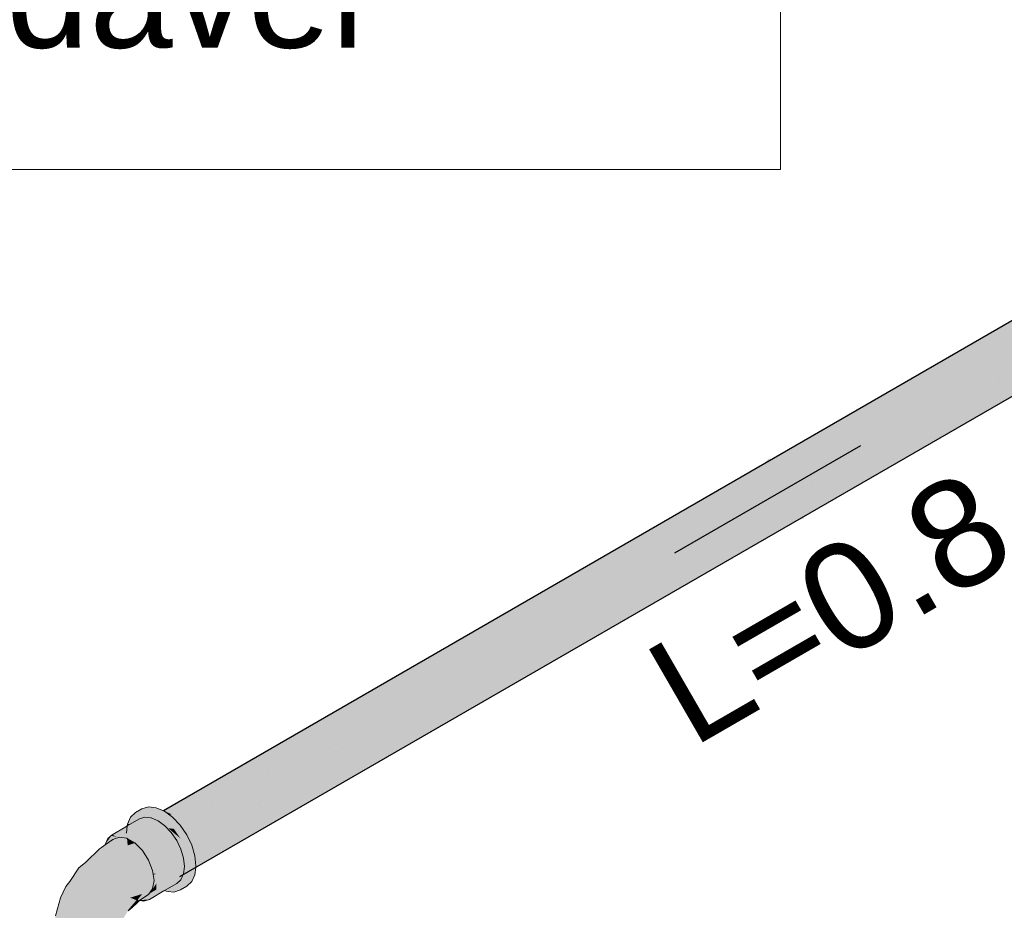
# Model space of a CAD drawing. Header units: millimetres. Extents: x 2 to 902, y -447 to 199.
# Tile 257 of 656: x 87.15 to 88.98, y 40.63 to 42.29. Entities that reach past the tile are written whole.
import ezdxf

# ---------------------------------------------------------------- set-up
doc = ezdxf.new("R2010")
doc.units = ezdxf.units.MM
doc.header["$MEASUREMENT"] = 0
doc.linetypes.add('NULL', pattern=[0])
for name, color, linetype, lineweight in [('AF-Condutos', 4, 'Continuous', 25), ('AF-Conexões', 9, 'Continuous', 18), ('AF-Sentido conduto', 9, 'Continuous', 30), ('AF-Textos conduto', 7, 'Continuous', 9), ('DI-Tabelas', 7, 'Continuous', 13)]:
    doc.layers.add(name, color=color, linetype=linetype, lineweight=lineweight)
doc.styles.add('Arial', font='arial.ttf')

msp = doc.modelspace()

# ---------------------------------------------------------------- hatches: boundary and pattern name
at = {"layer": 'AF-Condutos', "linetype": 'Continuous'}
for points in [[(89.7518, 42.1475), (87.4132, 40.797), (89.7541, 42.1264), (89.7519, 42.1472), (89.7541, 42.1264), (87.4311, 40.7845), (89.7569, 42.1), (89.7542, 42.1257), (89.7569, 42.1), (87.4467, 40.7651), (89.7598, 42.0727), (89.757, 42.0989), (89.7598, 42.0727), (89.8628, 42.1309), (89.8522, 42.1538), (89.8366, 42.1732), (89.8187, 42.1858), (89.8016, 42.1892), (89.7505, 42.1597), (87.4175, 40.8128), (87.4176, 40.8127), (87.4308, 40.8071)], [(89.8016, 42.1892), (87.4159, 40.8134), (87.4175, 40.8128)], [(89.7505, 42.1598), (89.8016, 42.1892), (89.7882, 42.183), (89.7504, 42.1612), (87.4159, 40.8134), (87.4159, 40.8134)], [(87.4289, 40.8059), (87.4278, 40.8053), (87.433, 40.8015), (87.4428, 40.7912), (87.4452, 40.7926), (89.7541, 42.1264)], [(89.8628, 42.1309), (87.4573, 40.7421), (89.8665, 42.1084)], [(87.4718, 40.7505), (89.8628, 42.1309), (87.4615, 40.7734), (87.4581, 40.7715), (87.4577, 40.7712), (87.4594, 40.7687), (87.4606, 40.7662), (87.4676, 40.7517), (87.4607, 40.7668), (87.4676, 40.7517), (87.4688, 40.7492), (87.4657, 40.7594), (87.4688, 40.7492), (87.4689, 40.7488), (87.4689, 40.7488)], [(87.4437, 40.7916), (87.4429, 40.7911), (87.4472, 40.7865), (87.4576, 40.7713), (87.4602, 40.7728), (89.7569, 42.1)], [(89.8114, 42.056), (89.8522, 42.0795), (89.8628, 42.0902), (89.8665, 42.1084), (89.7957, 42.0675), (89.6093, 41.9599), (87.4611, 40.7196), (89.6639, 41.9768), (89.8076, 42.0588), (89.6639, 41.9768), (89.6676, 41.9779), (89.6689, 41.9783), (89.8079, 42.0586), (89.6689, 41.9783), (89.6676, 41.9779), (89.6639, 41.9768), (87.4573, 40.7014), (89.6848, 41.9832)], [(87.4751, 40.7277), (89.8665, 42.1084), (87.4724, 40.7507), (87.4689, 40.7487), (87.4701, 40.7445), (87.4746, 40.7294), (87.4748, 40.7276)], [(89.8522, 42.0795), (89.6848, 41.9832), (87.4467, 40.6907), (89.686, 41.9836)], [(89.6639, 41.9768), (87.4748, 40.7275), (87.4764, 40.7125)], [(87.4769, 40.7082), (89.6848, 41.9832), (87.4769, 40.7127), (87.4765, 40.7124), (87.4766, 40.7106), (87.4763, 40.7078)], [(87.4308, 40.8071), (87.4178, 40.8126), (87.4277, 40.8053)]]:
    msp.add_hatch(color=151, dxfattribs=at).paths.add_polyline_path(points)
at = {"layer": 'AF-Conexões', "linetype": 'Continuous'}
for points in [[(87.3765, 40.8137), (87.3995, 40.8039), (87.4038, 40.8064), (87.3995, 40.8039), (87.4212, 40.7947), (87.406, 40.8058), (87.4041, 40.8066), (87.406, 40.8058), (87.4212, 40.7947), (87.4354, 40.7797), (87.4476, 40.7619), (87.4629, 40.7226), (87.4629, 40.7), (87.4629, 40.6874), (87.4645, 40.701), (87.4629, 40.6874), (87.4354, 40.6619), (87.4476, 40.6657), (87.457, 40.6744), (87.4476, 40.6657), (87.4594, 40.6725), (87.4688, 40.6812), (87.4746, 40.6942), (87.4665, 40.7022), (87.4649, 40.7038), (87.4665, 40.7022), (87.4746, 40.6942), (87.4763, 40.7078), (87.4766, 40.7106), (87.4746, 40.7294), (87.457, 40.7424), (87.4746, 40.7294), (87.4688, 40.7492), (87.4594, 40.7687), (87.4472, 40.7865), (87.433, 40.8015), (87.4178, 40.8126), (87.4145, 40.8126), (87.3907, 40.8123), (87.4145, 40.8126), (87.4178, 40.8126), (87.4159, 40.8134), (87.4025, 40.8191), (87.3883, 40.8205), (87.3761, 40.8168), (87.3643, 40.8099), (87.355, 40.8013), (87.3491, 40.7883)], [(87.3491, 40.7883), (87.3551, 40.7888), (87.3602, 40.7917), (87.3712, 40.7981), (87.3814, 40.8012), (87.3848, 40.8009), (87.3885, 40.8005), (87.3892, 40.8004), (87.3928, 40.8001), (87.3932, 40.8), (87.393, 40.8001), (87.3909, 40.801), (87.3906, 40.8012), (87.3909, 40.801), (87.393, 40.8001), (87.3952, 40.8025), (87.3951, 40.8026), (87.3952, 40.8025), (87.393, 40.8001), (87.3932, 40.8), (87.396, 40.8019), (87.3932, 40.8), (87.3934, 40.8), (87.3994, 40.7994), (87.3994, 40.7994), (87.3961, 40.8018), (87.3994, 40.7994), (87.3994, 40.7994), (87.4134, 40.798), (87.3995, 40.8039), (87.3946, 40.8029), (87.3891, 40.8018), (87.3946, 40.8029), (87.393, 40.8041), (87.3927, 40.8043), (87.388, 40.8023), (87.3927, 40.8043), (87.393, 40.8041), (87.3946, 40.8029), (87.3995, 40.8039), (87.3956, 40.8056), (87.3923, 40.8046), (87.3866, 40.8028), (87.3923, 40.8046), (87.3886, 40.8073), (87.3882, 40.8076), (87.3842, 40.8039), (87.3882, 40.8076), (87.3886, 40.8073), (87.3923, 40.8046), (87.3956, 40.8056), (87.389, 40.8084), (87.388, 40.8078), (87.3825, 40.8046), (87.3773, 40.8016), (87.3825, 40.8046), (87.388, 40.8078), (87.389, 40.8084), (87.3879, 40.8078), (87.389, 40.8084), (87.3844, 40.8104), (87.382, 40.8048), (87.3844, 40.8104), (87.3765, 40.8137), (87.3762, 40.8073), (87.3759, 40.8018), (87.3762, 40.8073), (87.3765, 40.8137), (87.373, 40.8086), (87.3688, 40.8025), (87.3644, 40.796), (87.3688, 40.8025), (87.373, 40.8086), (87.3765, 40.8137), (87.3717, 40.8092), (87.3648, 40.8029), (87.3539, 40.7927)], [(87.3485, 40.7837), (87.346, 40.782), (87.3305, 40.7718), (87.3461, 40.7809), (87.3305, 40.7718), (87.3419, 40.7707), (87.3469, 40.7735), (87.3465, 40.7774), (87.3463, 40.7789), (87.3463, 40.779), (87.3483, 40.7821), (87.3463, 40.779), (87.3463, 40.7789), (87.3465, 40.7774), (87.3469, 40.7735), (87.348, 40.7797), (87.3481, 40.7798), (87.348, 40.7797), (87.3469, 40.7735), (87.3473, 40.7738), (87.3911, 40.7991), (87.3473, 40.7738), (87.3469, 40.7735), (87.3469, 40.7733), (87.347, 40.7724), (87.3473, 40.7735), (87.347, 40.7724), (87.3472, 40.7725), (87.3474, 40.7691), (87.3474, 40.7685), (87.406, 40.7946), (87.3932, 40.8), (87.3928, 40.8001), (87.3814, 40.8012), (87.3712, 40.7981), (87.3487, 40.7851), (87.3458, 40.7834), (87.3203, 40.7687), (87.346, 40.7823), (87.3203, 40.7687), (87.3464, 40.7661), (87.3461, 40.7628), (87.346, 40.7622), (87.3467, 40.7621), (87.3468, 40.7625), (87.3463, 40.7627), (87.3468, 40.7625), (87.3471, 40.7623), (87.3477, 40.766), (87.3471, 40.7623), (87.3468, 40.7625), (87.3467, 40.7621), (87.3476, 40.762), (87.3457, 40.7602), (87.3236, 40.7403), (87.3441, 40.7471), (87.3495, 40.7489), (87.3482, 40.7616), (87.3481, 40.7619), (87.3481, 40.7626), (87.3481, 40.7619), (87.3482, 40.7616), (87.3486, 40.7614), (87.3496, 40.7608), (87.3491, 40.7617), (87.3496, 40.7608), (87.3678, 40.7559), (87.3628, 40.7596), (87.3551, 40.7652), (87.3476, 40.7672), (87.3466, 40.7675), (87.3476, 40.7672), (87.3551, 40.7652), (87.3678, 40.7559), (87.3571, 40.7588), (87.3496, 40.7608), (87.3562, 40.757), (87.3592, 40.7567), (87.3562, 40.757), (87.3574, 40.7563), (87.3597, 40.7562), (87.3487, 40.7566), (87.3673, 40.7487), (87.3718, 40.7442), (87.3796, 40.7434), (87.4026, 40.6957), (87.4026, 40.6663), (87.4042, 40.68), (87.4031, 40.671), (87.4026, 40.6663), (87.4075, 40.6692), (87.4026, 40.6663), (87.4076, 40.6691), (87.4528, 40.6943), (87.4535, 40.6957), (87.4552, 40.7094), (87.4535, 40.7251), (87.3977, 40.7122), (87.3898, 40.7285), (87.3977, 40.7122), (87.4535, 40.7251), (87.4486, 40.7416), (87.4408, 40.7579), (87.4306, 40.7728), (87.4187, 40.7853), (87.406, 40.7946), (87.3474, 40.7685), (87.3474, 40.7691), (87.3472, 40.7725), (87.3471, 40.7718), (87.3467, 40.7688), (87.3471, 40.7718), (87.3472, 40.7725), (87.347, 40.7724), (87.3469, 40.7733), (87.3469, 40.7735), (87.3423, 40.7706), (87.3305, 40.7718), (87.346, 40.782)], [(87.3934, 40.8), (87.3928, 40.8001), (87.3766, 40.7907), (87.406, 40.7946), (87.4075, 40.7935), (87.4084, 40.7936), (87.4212, 40.7947), (87.4134, 40.798), (87.4005, 40.7986), (87.4134, 40.798), (87.3994, 40.7994)], [(87.4075, 40.7935), (87.4077, 40.7933), (87.4187, 40.7853), (87.4228, 40.781), (87.425, 40.7807), (87.4175, 40.7866), (87.425, 40.7807), (87.4354, 40.7797), (87.4316, 40.7837), (87.4132, 40.7912), (87.4316, 40.7837), (87.4212, 40.7947), (87.4126, 40.7918), (87.4087, 40.7934), (87.4126, 40.7918), (87.4108, 40.7936), (87.4126, 40.7918), (87.4212, 40.7947), (87.4107, 40.7938), (87.4084, 40.7936)], [(87.3469, 40.7735), (87.3419, 40.7707), (87.3423, 40.7706)], [(87.349, 40.7612), (87.3487, 40.7851), (87.3471, 40.7718)], [(87.3491, 40.7883), (87.3487, 40.7851), (87.3491, 40.7853), (87.3502, 40.7859), (87.3511, 40.7865), (87.3513, 40.7866)], [(87.3491, 40.7883), (87.3513, 40.7866), (87.3516, 40.7868), (87.3526, 40.7873), (87.3535, 40.7878), (87.3551, 40.7888)], [(87.3491, 40.782), (87.3491, 40.7668), (87.3626, 40.7533), (87.3531, 40.7758)], [(87.4556, 40.7057), (87.3511, 40.7865), (87.4535, 40.6957), (87.4542, 40.695), (87.457, 40.6926), (87.4629, 40.6874), (87.4629, 40.6935), (87.4614, 40.6983), (87.4612, 40.6991), (87.4565, 40.6964), (87.4612, 40.6991), (87.4612, 40.6993), (87.4565, 40.6971), (87.456, 40.7013), (87.4565, 40.6971), (87.4612, 40.6993), (87.4612, 40.6991), (87.4614, 40.6983), (87.4629, 40.6935), (87.4629, 40.7), (87.4603, 40.702), (87.4574, 40.7043)], [(87.4229, 40.7809), (87.4229, 40.7809), (87.4306, 40.7728), (87.4359, 40.765), (87.4387, 40.7643), (87.4256, 40.78), (87.4387, 40.7643), (87.4476, 40.7619), (87.4253, 40.7805), (87.4251, 40.7807), (87.4252, 40.7807), (87.425, 40.7807)], [(87.4354, 40.7797), (87.4251, 40.7807), (87.4476, 40.7619), (87.4444, 40.7666)], [(87.4252, 40.7806), (87.4354, 40.7797), (87.4252, 40.7807), (87.4251, 40.7807)], [(87.3219, 40.7597), (87.3074, 40.7496), (87.3047, 40.7476), (87.3006, 40.7446), (87.3047, 40.7475), (87.3006, 40.7446), (87.3047, 40.7476), (87.3074, 40.7496), (87.3047, 40.7477), (87.3005, 40.7448), (87.2969, 40.7424), (87.2712, 40.7177), (87.2585, 40.7071), (87.2414, 40.6815), (87.2339, 40.6719), (87.2244, 40.6512), (87.215, 40.6176), (87.2113, 40.5886), (87.2142, 40.5621), (87.224, 40.5268), (87.2338, 40.5055), (87.2588, 40.4699), (87.2831, 40.4479), (87.2501, 40.4847), (87.2831, 40.4479), (87.2833, 40.4478), (87.3045, 40.4393), (87.2848, 40.4613), (87.2822, 40.4642), (87.2572, 40.4866), (87.2374, 40.5106), (87.223, 40.5359), (87.2374, 40.5106), (87.2572, 40.4866), (87.2822, 40.4642), (87.2826, 40.4642), (87.2907, 40.4811), (87.2915, 40.4829), (87.2913, 40.4831), (87.2831, 40.4904), (87.2501, 40.5086), (87.2346, 40.5389), (87.22, 40.56), (87.216, 40.5924), (87.22, 40.56), (87.2346, 40.5389), (87.2272, 40.5732), (87.2346, 40.5389), (87.2501, 40.5086), (87.2831, 40.4904), (87.2588, 40.5213), (87.2478, 40.5473), (87.2588, 40.5213), (87.2831, 40.4904), (87.2917, 40.4885), (87.294, 40.488), (87.3, 40.5006), (87.3003, 40.5011), (87.2877, 40.5123), (87.2755, 40.5378), (87.2877, 40.5123), (87.3025, 40.5082), (87.3048, 40.5076), (87.3122, 40.5184), (87.3129, 40.5191), (87.3127, 40.5192), (87.3126, 40.5191), (87.3127, 40.5192), (87.3057, 40.5259), (87.3131, 40.5237), (87.3164, 40.5228), (87.3201, 40.5267), (87.3229, 40.5298), (87.3207, 40.5293), (87.3229, 40.5298), (87.3264, 40.5334), (87.3277, 40.5343), (87.3271, 40.5341), (87.3277, 40.5343), (87.3274, 40.5345), (87.3059, 40.5492), (87.2596, 40.5628), (87.2379, 40.5877), (87.2279, 40.6051), (87.2293, 40.6372), (87.2467, 40.6767), (87.2293, 40.6372), (87.2279, 40.6051), (87.2379, 40.5877), (87.2596, 40.5628), (87.3059, 40.5492), (87.3277, 40.5343), (87.3383, 40.5421), (87.3396, 40.543), (87.3397, 40.5431), (87.3392, 40.5434), (87.3441, 40.5514), (87.3491, 40.5477), (87.3517, 40.5488), (87.3522, 40.549), (87.35, 40.5512), (87.3344, 40.5662), (87.3146, 40.5675), (87.2836, 40.5774), (87.2557, 40.5865), (87.2463, 40.6085), (87.2513, 40.6376), (87.2526, 40.6646), (87.2679, 40.6905), (87.2631, 40.7017), (87.2679, 40.6905), (87.2526, 40.6646), (87.2513, 40.6376), (87.2463, 40.6085), (87.2557, 40.5865), (87.2836, 40.5774), (87.2786, 40.6062), (87.2676, 40.6279), (87.2724, 40.6509), (87.2676, 40.6279), (87.2786, 40.6062), (87.2836, 40.5774), (87.3146, 40.5675), (87.2966, 40.5879), (87.3146, 40.5675), (87.3135, 40.5853), (87.3029, 40.6161), (87.286, 40.6333), (87.3029, 40.6161), (87.3135, 40.5853), (87.3267, 40.584), (87.336, 40.5722), (87.3366, 40.5714), (87.3385, 40.569), (87.3351, 40.5804), (87.3361, 40.5747), (87.3349, 40.5774), (87.3224, 40.6063), (87.3251, 40.6142), (87.3279, 40.6225), (87.3205, 40.6298), (87.3136, 40.6365), (87.2977, 40.6615), (87.2823, 40.6829), (87.2977, 40.6615), (87.3136, 40.6365), (87.3279, 40.6225), (87.3224, 40.6063), (87.3361, 40.5747), (87.3351, 40.5804), (87.332, 40.5908), (87.3366, 40.5714), (87.3338, 40.5886), (87.338, 40.6145), (87.3376, 40.6065), (87.3489, 40.6249), (87.3617, 40.6468), (87.3595, 40.6497), (87.3588, 40.6489), (87.3505, 40.6395), (87.3376, 40.6448), (87.3448, 40.6583), (87.3395, 40.6484), (87.3376, 40.6448), (87.3394, 40.6441), (87.3505, 40.6395), (87.3563, 40.6461), (87.3542, 40.652), (87.3513, 40.6532), (87.3497, 40.6539), (87.3497, 40.6531), (87.3451, 40.6589), (87.3423, 40.6609), (87.3387, 40.6635), (87.3423, 40.6609), (87.3451, 40.6589), (87.3388, 40.6647), (87.3375, 40.6645), (87.3222, 40.6622), (87.3276, 40.6915), (87.3045, 40.6859), (87.3171, 40.6889), (87.3276, 40.6915), (87.3115, 40.7078), (87.3276, 40.6915), (87.3253, 40.6789), (87.3222, 40.6622), (87.3326, 40.6712), (87.3222, 40.6622), (87.3388, 40.6647), (87.3451, 40.6589), (87.3497, 40.6531), (87.3496, 40.6556), (87.354, 40.6524), (87.3496, 40.6556), (87.3497, 40.6539), (87.3513, 40.6532), (87.3542, 40.652), (87.3551, 40.6516), (87.3579, 40.6504), (87.3489, 40.6661), (87.3527, 40.6883), (87.3489, 40.6661), (87.3579, 40.6504), (87.3551, 40.6516), (87.3542, 40.652), (87.3563, 40.6461), (87.3588, 40.6489), (87.3595, 40.6497), (87.3617, 40.6468), (87.3495, 40.6259), (87.3496, 40.6259), (87.3548, 40.6344), (87.3622, 40.6464), (87.3548, 40.6344), (87.3496, 40.6259), (87.3506, 40.6269), (87.3651, 40.6443), (87.363, 40.6478), (87.3651, 40.6443), (87.366, 40.647), (87.3632, 40.6482), (87.3626, 40.6484), (87.3632, 40.6482), (87.366, 40.647), (87.3651, 40.6443), (87.367, 40.6465), (87.368, 40.6477), (87.3704, 40.6598), (87.3701, 40.6594), (87.3704, 40.6598), (87.3709, 40.6628), (87.3696, 40.6586), (87.3709, 40.6628), (87.3968, 40.6821), (87.3985, 40.6834), (87.3978, 40.6833), (87.368, 40.6792), (87.3985, 40.6834), (87.3958, 40.702), (87.3737, 40.7022), (87.3958, 40.702), (87.3883, 40.7214), (87.3525, 40.7145), (87.3883, 40.7214), (87.3884, 40.721), (87.3911, 40.7143), (87.3958, 40.702), (87.3962, 40.6994), (87.3962, 40.6993), (87.3966, 40.6963), (87.3971, 40.6988), (87.397, 40.6989), (87.3945, 40.7119), (87.3936, 40.7132), (87.3893, 40.7198), (87.3884, 40.7213), (87.3893, 40.7198), (87.3936, 40.7132), (87.3945, 40.7119), (87.397, 40.6989), (87.3971, 40.6988), (87.3966, 40.6963), (87.3981, 40.6961), (87.4026, 40.6957), (87.3945, 40.7117), (87.4026, 40.6957), (87.3958, 40.7098), (87.3943, 40.7129), (87.3862, 40.7298), (87.3843, 40.7317), (87.3862, 40.7298), (87.3801, 40.7424), (87.3796, 40.7434), (87.3737, 40.744), (87.3738, 40.7437), (87.3737, 40.744), (87.3718, 40.7442), (87.3768, 40.7392), (87.3412, 40.7314), (87.3113, 40.7086), (87.3112, 40.7088), (87.3108, 40.7085), (87.2913, 40.7173), (87.2981, 40.7363), (87.2913, 40.7173), (87.3029, 40.7121), (87.3046, 40.7268), (87.3029, 40.7121), (87.3088, 40.7094), (87.3108, 40.7085), (87.3077, 40.7201), (87.3075, 40.7212), (87.3057, 40.7275), (87.3065, 40.7306), (87.305, 40.7297), (87.3065, 40.7306), (87.3059, 40.7368), (87.3058, 40.7375), (87.3057, 40.7386), (87.3028, 40.737), (87.3057, 40.7386), (87.3055, 40.7398), (87.3055, 40.7402), (87.3024, 40.7385), (87.3021, 40.7395), (87.3048, 40.7471), (87.3074, 40.7494), (87.3048, 40.7471), (87.3021, 40.7395), (87.3024, 40.7385), (87.3053, 40.742), (87.305, 40.7446), (87.3053, 40.742), (87.3073, 40.7486), (87.3053, 40.742), (87.3024, 40.7385), (87.3054, 40.741), (87.3053, 40.7417), (87.3054, 40.741), (87.3066, 40.743), (87.3054, 40.741), (87.3024, 40.7385), (87.3055, 40.7402), (87.3065, 40.7419), (87.3055, 40.7402), (87.3055, 40.7398), (87.3057, 40.7386), (87.3058, 40.7375), (87.3061, 40.7389), (87.3063, 40.7406), (87.3061, 40.7389), (87.3058, 40.7375), (87.3059, 40.7368), (87.3065, 40.7306), (87.306, 40.7375), (87.3065, 40.7306), (87.3057, 40.7275), (87.3075, 40.7212), (87.3068, 40.7283), (87.3075, 40.7212), (87.3077, 40.7201), (87.3108, 40.7085), (87.3111, 40.7092), (87.3108, 40.7085), (87.3112, 40.7088), (87.3113, 40.7086), (87.3412, 40.7314), (87.3768, 40.7392), (87.3626, 40.7533), (87.3236, 40.7403), (87.3476, 40.762), (87.3335, 40.7642)], [(87.3075, 40.7506), (87.3203, 40.7687), (87.3125, 40.7614)], [(87.3075, 40.7506), (87.3086, 40.7504), (87.3092, 40.7509), (87.3163, 40.7558), (87.3219, 40.7597), (87.3321, 40.7636), (87.3335, 40.7642), (87.342, 40.7628), (87.3349, 40.7647), (87.3309, 40.7658), (87.3203, 40.7687), (87.3293, 40.7648), (87.3294, 40.7648), (87.3296, 40.7648), (87.3294, 40.7648), (87.3294, 40.7648), (87.3293, 40.7648), (87.3187, 40.7665), (87.3109, 40.7554)], [(87.3203, 40.7687), (87.3187, 40.7665), (87.3293, 40.7648)], [(87.3392, 40.7668), (87.3203, 40.7687), (87.342, 40.7628), (87.3459, 40.7622), (87.346, 40.7622), (87.3461, 40.7628), (87.346, 40.7629), (87.3461, 40.7628), (87.3464, 40.7661)], [(87.3294, 40.7648), (87.3294, 40.7648), (87.3293, 40.7648)], [(87.3626, 40.7533), (87.3482, 40.7616), (87.3495, 40.7489)], [(87.4376, 40.7645), (87.4359, 40.765), (87.436, 40.7649)], [(87.4524, 40.7286), (87.4557, 40.7267), (87.4629, 40.7226), (87.4602, 40.7295), (87.4515, 40.7422), (87.4602, 40.7295), (87.4522, 40.7499), (87.4451, 40.7531), (87.446, 40.7502), (87.4451, 40.7531), (87.4522, 40.7499), (87.4476, 40.7619), (87.4433, 40.7594), (87.4476, 40.7619), (87.4421, 40.7633), (87.4421, 40.7633), (87.4421, 40.7633), (87.4387, 40.7643), (87.4388, 40.7642), (87.4387, 40.7643), (87.4376, 40.7645), (87.4376, 40.7645), (87.4376, 40.7645), (87.436, 40.7649), (87.4408, 40.7579), (87.4436, 40.7537), (87.4408, 40.7579), (87.4426, 40.754), (87.446, 40.747), (87.4486, 40.7416)], [(87.3075, 40.7506), (87.3076, 40.7498), (87.3082, 40.7502)], [(87.4548, 40.7063), (87.4556, 40.7057), (87.4554, 40.7071), (87.4556, 40.7057), (87.4574, 40.7043), (87.4603, 40.702), (87.4629, 40.7), (87.4623, 40.7131), (87.4618, 40.7141), (87.4588, 40.7073), (87.4581, 40.7095), (87.4588, 40.7073), (87.4618, 40.7141), (87.4616, 40.7145), (87.4615, 40.7147), (87.4579, 40.7102), (87.4561, 40.7161), (87.4579, 40.7102), (87.4615, 40.7147), (87.4616, 40.7145), (87.4618, 40.7141), (87.4623, 40.7131), (87.4629, 40.7), (87.4629, 40.7119), (87.4629, 40.7164), (87.4597, 40.7184), (87.4629, 40.7164), (87.4629, 40.7226), (87.4584, 40.7211), (87.4565, 40.7204), (87.456, 40.7165), (87.4565, 40.7204), (87.4584, 40.7211), (87.457, 40.7242), (87.4584, 40.7211), (87.4629, 40.7226), (87.4572, 40.7258), (87.4566, 40.7249), (87.4572, 40.7258), (87.4558, 40.7266), (87.4565, 40.7251), (87.4558, 40.7266), (87.4542, 40.7226), (87.4545, 40.7217), (87.4542, 40.7226), (87.4558, 40.7266), (87.4532, 40.7281), (87.4525, 40.7285), (87.4535, 40.7251), (87.4538, 40.7221), (87.4552, 40.7094)], [(87.3958, 40.6678), (87.3959, 40.6682), (87.3985, 40.6834), (87.3709, 40.6628), (87.368, 40.6477), (87.3939, 40.6664)], [(87.4167, 40.6652), (87.4148, 40.664), (87.3898, 40.6482), (87.4168, 40.6638), (87.4183, 40.6646), (87.4408, 40.6776), (87.4486, 40.6848), (87.4086, 40.6687), (87.4026, 40.6663), (87.4021, 40.6652), (87.4054, 40.6649), (87.4128, 40.6642), (87.4155, 40.6657), (87.4128, 40.6642), (87.4054, 40.6649), (87.4021, 40.6652), (87.3977, 40.6554), (87.4144, 40.664), (87.3977, 40.6554), (87.4024, 40.6659), (87.4026, 40.6663), (87.3895, 40.6587), (87.3893, 40.6584), (87.3883, 40.6571), (87.374, 40.6481), (87.3842, 40.6513), (87.374, 40.6481), (87.3737, 40.6479), (87.3726, 40.647), (87.3726, 40.6469), (87.3838, 40.6507), (87.3726, 40.6469), (87.3722, 40.6466), (87.3815, 40.6474), (87.3898, 40.6482), (87.4148, 40.664)], [(87.3998, 40.6735), (87.4026, 40.6773), (87.4026, 40.6957), (87.4004, 40.695), (87.3987, 40.6817), (87.3993, 40.6771), (87.3987, 40.6817), (87.4004, 40.695), (87.397, 40.694), (87.3985, 40.6834), (87.3974, 40.677), (87.3958, 40.6678), (87.3957, 40.667), (87.3999, 40.6733), (87.4026, 40.6773)], [(87.4026, 40.6957), (87.3966, 40.6963), (87.397, 40.694)], [(87.4486, 40.6848), (87.4528, 40.6943), (87.4026, 40.6663), (87.4086, 40.6687)], [(87.4183, 40.6646), (87.4212, 40.6633), (87.425, 40.663), (87.4354, 40.6619), (87.4402, 40.6664), (87.4629, 40.6874), (87.4444, 40.6757), (87.4629, 40.6874), (87.4519, 40.684), (87.4464, 40.6801), (87.4265, 40.6643), (87.4464, 40.6801), (87.4519, 40.684), (87.4476, 40.6827), (87.4469, 40.6811), (87.4476, 40.6827), (87.4521, 40.684), (87.4525, 40.6879), (87.4521, 40.684), (87.4629, 40.6874), (87.457, 40.6926), (87.4526, 40.6886), (87.457, 40.6926), (87.4542, 40.695), (87.4533, 40.6946), (87.4533, 40.6946), (87.4532, 40.6935), (87.4529, 40.6906), (87.4532, 40.6935), (87.4533, 40.6946), (87.4533, 40.6946), (87.4529, 40.6944), (87.4528, 40.6943), (87.4507, 40.6896), (87.4486, 40.6848), (87.4456, 40.682), (87.4408, 40.6776), (87.4206, 40.6659)], [(87.4542, 40.695), (87.4535, 40.6957), (87.4529, 40.6944)], [(87.3958, 40.6678), (87.368, 40.6477), (87.3714, 40.6458), (87.3737, 40.6479), (87.3883, 40.6571)], [(87.3952, 40.664), (87.4026, 40.6663), (87.3957, 40.667), (87.3955, 40.6657), (87.3957, 40.667), (87.3958, 40.6678), (87.3953, 40.667), (87.3943, 40.6656), (87.3926, 40.6632), (87.3895, 40.6587), (87.3949, 40.6618), (87.4026, 40.6663)], [(87.3957, 40.667), (87.4008, 40.6665), (87.4026, 40.6663), (87.4026, 40.6773), (87.3999, 40.6733)], [(87.3697, 40.6454), (87.3678, 40.6462), (87.3705, 40.6459), (87.3714, 40.6458), (87.3708, 40.6462), (87.368, 40.6477), (87.3671, 40.6465), (87.3669, 40.6463), (87.3625, 40.641), (87.3663, 40.6433), (87.3669, 40.6437), (87.3663, 40.6433), (87.3625, 40.641), (87.3613, 40.6394), (87.3527, 40.6288), (87.3658, 40.6408), (87.3705, 40.645), (87.3714, 40.6458), (87.3705, 40.6459), (87.3678, 40.6462)], [(87.3551, 40.6516), (87.3671, 40.6465), (87.3766, 40.6583)], [(87.3722, 40.6466), (87.3714, 40.6458), (87.3796, 40.645), (87.3898, 40.6482)]]:
    msp.add_hatch(color=161, dxfattribs=at).paths.add_polyline_path(points)
at = {"layer": 'AF-Sentido conduto', "linetype": 'Continuous'}
msp.add_hatch(color=7, dxfattribs=at).paths.add_polyline_path([(88.3685, 41.2935), (88.6099, 41.3582), (88.5452, 41.4703)])

# ---------------------------------------------------------------- linework, layer by layer
at = {"layer": 'AF-Condutos'}
for p, q in [((89.7504, 42.1612), (87.4159, 40.8134)), ((87.4467, 40.6907), (89.686, 41.9836))]:
    msp.add_line(p, q, dxfattribs=at)
at = {"layer": 'AF-Conexões'}
for p, q in [((87.3761, 40.8168), (87.3643, 40.8099)), ((87.3883, 40.8205), (87.3761, 40.8168)), ((87.4025, 40.8191), (87.3883, 40.8205)), ((87.4159, 40.8134), (87.4025, 40.8191)), ((87.4178, 40.8126), (87.4159, 40.8134)), ((87.433, 40.8015), (87.4178, 40.8126)), ((87.3712, 40.7981), (87.3487, 40.7851)), ((87.355, 40.8013), (87.3491, 40.7883)), ((87.3643, 40.8099), (87.355, 40.8013)), ((87.3814, 40.8012), (87.3712, 40.7981)), ((87.3928, 40.8001), (87.3814, 40.8012)), ((87.3932, 40.8), (87.3928, 40.8001)), ((87.406, 40.7946), (87.3932, 40.8)), ((87.4187, 40.7853), (87.406, 40.7946)), ((87.4472, 40.7865), (87.433, 40.8015)), ((87.3458, 40.7834), (87.3203, 40.7687)), ((87.3487, 40.7851), (87.3458, 40.7834)), ((87.3487, 40.7851), (87.3471, 40.7718)), ((87.3491, 40.7883), (87.3487, 40.7851)), ((87.4306, 40.7728), (87.4187, 40.7853)), ((87.4594, 40.7687), (87.4472, 40.7865)), ((87.3219, 40.7597), (87.3074, 40.7496)), ((87.3125, 40.7614), (87.3075, 40.7506)), ((87.3203, 40.7687), (87.3125, 40.7614)), ((87.3335, 40.7642), (87.3219, 40.7597)), ((87.3476, 40.762), (87.3335, 40.7642)), ((87.3482, 40.7616), (87.3476, 40.762)), ((87.3626, 40.7533), (87.3482, 40.7616)), ((87.4408, 40.7579), (87.4306, 40.7728)), ((87.4486, 40.7416), (87.4408, 40.7579)), ((87.4688, 40.7492), (87.4594, 40.7687)), ((87.2969, 40.7424), (87.2712, 40.7177)), ((87.3005, 40.7448), (87.2969, 40.7424)), ((87.3047, 40.7477), (87.3005, 40.7448)), ((87.3074, 40.7496), (87.3047, 40.7477)), ((87.3768, 40.7392), (87.3626, 40.7533)), ((87.3883, 40.7214), (87.3768, 40.7392)), ((87.4535, 40.7251), (87.4486, 40.7416)), ((87.4746, 40.7294), (87.4688, 40.7492)), ((87.3958, 40.702), (87.3883, 40.7214)), ((87.4552, 40.7094), (87.4535, 40.7251)), ((87.4766, 40.7106), (87.4746, 40.7294)), ((87.2585, 40.7071), (87.2414, 40.6815)), ((87.2712, 40.7177), (87.2585, 40.7071)), ((87.3985, 40.6834), (87.3958, 40.702)), ((87.4535, 40.6957), (87.4552, 40.7094)), ((87.4746, 40.6942), (87.4763, 40.7078)), ((87.4763, 40.7078), (87.4766, 40.7106)), ((87.3959, 40.6682), (87.3985, 40.6834)), ((87.4408, 40.6776), (87.4486, 40.6848)), ((87.4486, 40.6848), (87.4528, 40.6943)), ((87.4528, 40.6943), (87.4535, 40.6957)), ((87.4688, 40.6812), (87.4746, 40.6942)), ((87.2339, 40.6719), (87.2244, 40.6512)), ((87.2414, 40.6815), (87.2339, 40.6719)), ((87.3883, 40.6571), (87.3958, 40.6678)), ((87.3898, 40.6482), (87.4168, 40.6638)), ((87.3958, 40.6678), (87.3959, 40.6682)), ((87.4168, 40.6638), (87.4183, 40.6646)), ((87.4183, 40.6646), (87.4408, 40.6776)), ((87.4183, 40.6646), (87.4212, 40.6633)), ((87.4212, 40.6633), (87.425, 40.663)), ((87.4354, 40.6619), (87.4476, 40.6657)), ((87.4476, 40.6657), (87.4594, 40.6725)), ((87.4594, 40.6725), (87.4688, 40.6812)), ((87.2244, 40.6512), (87.215, 40.6176)), ((87.3551, 40.6516), (87.3671, 40.6465)), ((87.3669, 40.6463), (87.3625, 40.641)), ((87.3651, 40.6443), (87.367, 40.6465)), ((87.3658, 40.6408), (87.3705, 40.645)), ((87.3671, 40.6465), (87.3669, 40.6463)), ((87.367, 40.6465), (87.368, 40.6477)), ((87.368, 40.6477), (87.3671, 40.6465)), ((87.3705, 40.645), (87.3714, 40.6458)), ((87.3714, 40.6458), (87.3737, 40.6479)), ((87.3714, 40.6458), (87.3796, 40.645)), ((87.3737, 40.6479), (87.3883, 40.6571)), ((87.3796, 40.645), (87.3898, 40.6482)), ((87.425, 40.663), (87.4354, 40.6619)), ((87.3506, 40.6269), (87.3651, 40.6443)), ((87.3527, 40.6288), (87.3658, 40.6408)), ((87.3613, 40.6394), (87.3527, 40.6288)), ((87.3625, 40.641), (87.3613, 40.6394))]:
    msp.add_line(p, q, dxfattribs=at)
at = {"layer": 'AF-Sentido conduto'}
msp.add_lwpolyline([(88.7149, 41.4935), (88.3685, 41.2935)], dxfattribs=at)
at = {"layer": 'DI-Tabelas'}
for p, q in [((88.5661, 42.674), (88.5661, 42.0084)), ((88.5661, 42.0084), (80.9856, 42.0084))]:
    msp.add_line(p, q, dxfattribs=at)

# ---------------------------------------------------------------- texts
at = {"layer": 'AF-Textos conduto', "linetype": 'NULL', "insert": (88.7089, 41.1038), "char_height": 0.2, "width": 1.413415, "attachment_point": 8, "rotation": 30.0001, "line_spacing_factor": 0.6, "style": 'Arial'}
msp.add_mtext('L=0.8', dxfattribs=at)
at = {"layer": 'DI-Tabelas', "linetype": 'NULL', "insert": (81.0356, 42.1752), "char_height": 0.2, "width": 13.510061, "attachment_point": 7, "line_spacing_factor": 0.6, "style": 'Arial'}
msp.add_mtext('Registro de gaveta c/canopla cromada c/PVC soldável', dxfattribs=at)

doc.saveas('drawing.dxf')
